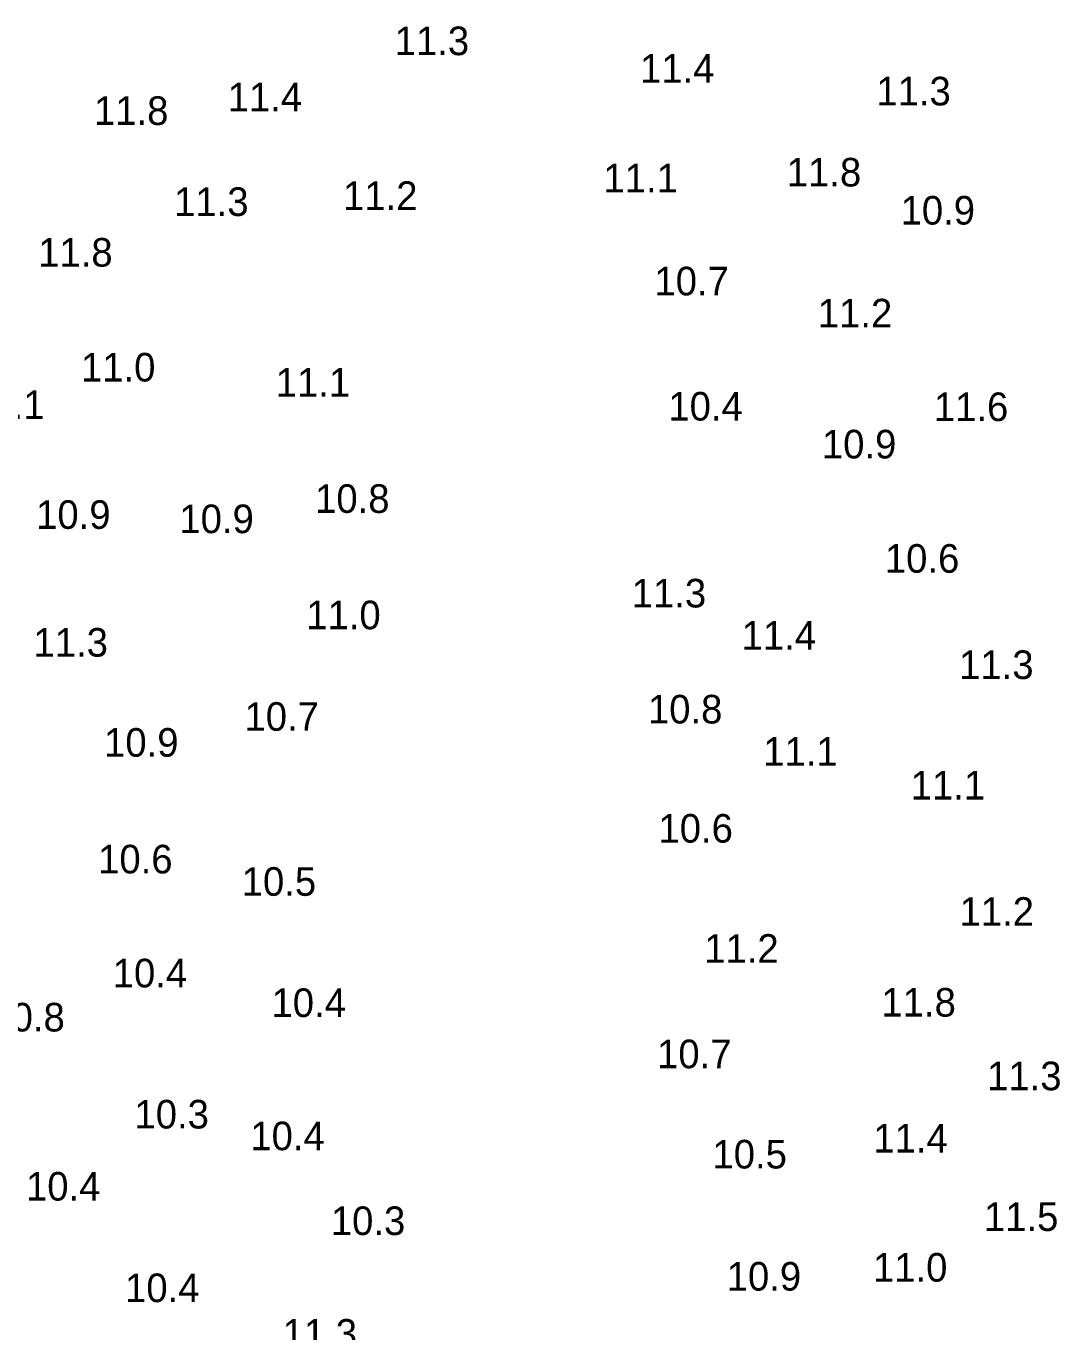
# Model space of a CAD drawing. Extents: x 1023796 to 1112670, y 656573 to 837340.
# Drawn here: x 1100776.9 to 1100957.6, y 689449.4 to 689677.7 of the extents above; entities that cross this region are included whole.
import ezdxf

# ---------------------------------------------------------------- set-up
doc = ezdxf.new("R2010")
doc.units = 0
doc.layers.add('V-TOPO-SOUN', color=7, linetype='Continuous')

msp = doc.modelspace()

# ---------------------------------------------------------------- texts
at = {"layer": 'V-TOPO-SOUN'}
for s, p in [('11.3 ', (1100841.33, 689672.59)), ('11.4 ', (1100884.21, 689667.77)), ('11.4 ', (1100812.13, 689662.75)), ('11.3 ', (1100925.51, 689663.8)), ('11.8 ', (1100788.77, 689660.39)), ('11.1 ', (1100877.82, 689648.61)), ('11.8 ', (1100909.86, 689649.63)), ('11.3 ', (1100802.78, 689644.48)), ('11.2 ', (1100832.3, 689645.53)), ('10.9 ', (1100929.75, 689642.97)), ('11.8 ', (1100779.02, 689635.62)), ('10.7 ', (1100886.73, 689630.6)), ('11.2 ', (1100915.28, 689624.99)), ('11.0 ', (1100786.5, 689615.54)), ('11.1 ', (1100820.53, 689612.88)), ('12.1 ', (1100767.12, 689608.98)), ('10.4 ', (1100889.16, 689608.71)), ('11.6 ', (1100935.56, 689608.62)), ('10.9 ', (1100916, 689602.09)), ('10.8 ', (1100827.42, 689592.57)), ('10.9 ', (1100778.66, 689589.78)), ('10.9 ', (1100803.7, 689589.03)), ('10.6 ', (1100927, 689582.11)), ('11.3 ', (1100882.76, 689576.04)), ('11.0 ', (1100825.87, 689572.23)), ('11.4 ', (1100901.96, 689568.66)), ('11.3 ', (1100778.2, 689567.44)), ('11.3 ', (1100939.98, 689563.54)), ('10.8 ', (1100885.59, 689555.76)), ('10.7 ', (1100815.08, 689554.48)), ('10.9 ', (1100790.54, 689549.95)), ('11.1 ', (1100905.74, 689548.38)), ('11.1 ', (1100931.52, 689542.47)), ('10.6 ', (1100887.43, 689534.93)), ('10.6 ', (1100789.5, 689529.55)), ('10.5 ', (1100814.59, 689525.64)), ('11.2 ', (1100940.05, 689520.39)), ('11.2 ', (1100895.43, 689513.93)), ('10.4 ', (1100792.05, 689509.63)), ('11.8 ', (1100926.4, 689504.52)), ('10.4 ', (1100819.8, 689504.45)), ('10.8 ', (1100770.66, 689501.92)), ('10.7 ', (1100887.19, 689495.49)), ('11.3 ', (1100944.87, 689491.65)), ('10.3 ', (1100795.85, 689484.96)), ('10.4 ', (1100816.1, 689481.16)), ('11.4 ', (1100924.99, 689480.76)), ('10.5 ', (1100896.87, 689477.97)), ('10.4 ', (1100776.89, 689472.36)), ('10.3 ', (1100830.17, 689466.33)), ('11.5 ', (1100944.31, 689467.05)), ('10.9 ', (1100899.36, 689456.62)), ('11.0 ', (1100924.92, 689458.19)), ('10.4 ', (1100794.21, 689454.61)), ('11.3 ', (1100821.74, 689446.64))]:
    msp.add_text(s, height=5, dxfattribs=at).set_placement(p)

doc.saveas('drawing.dxf')
